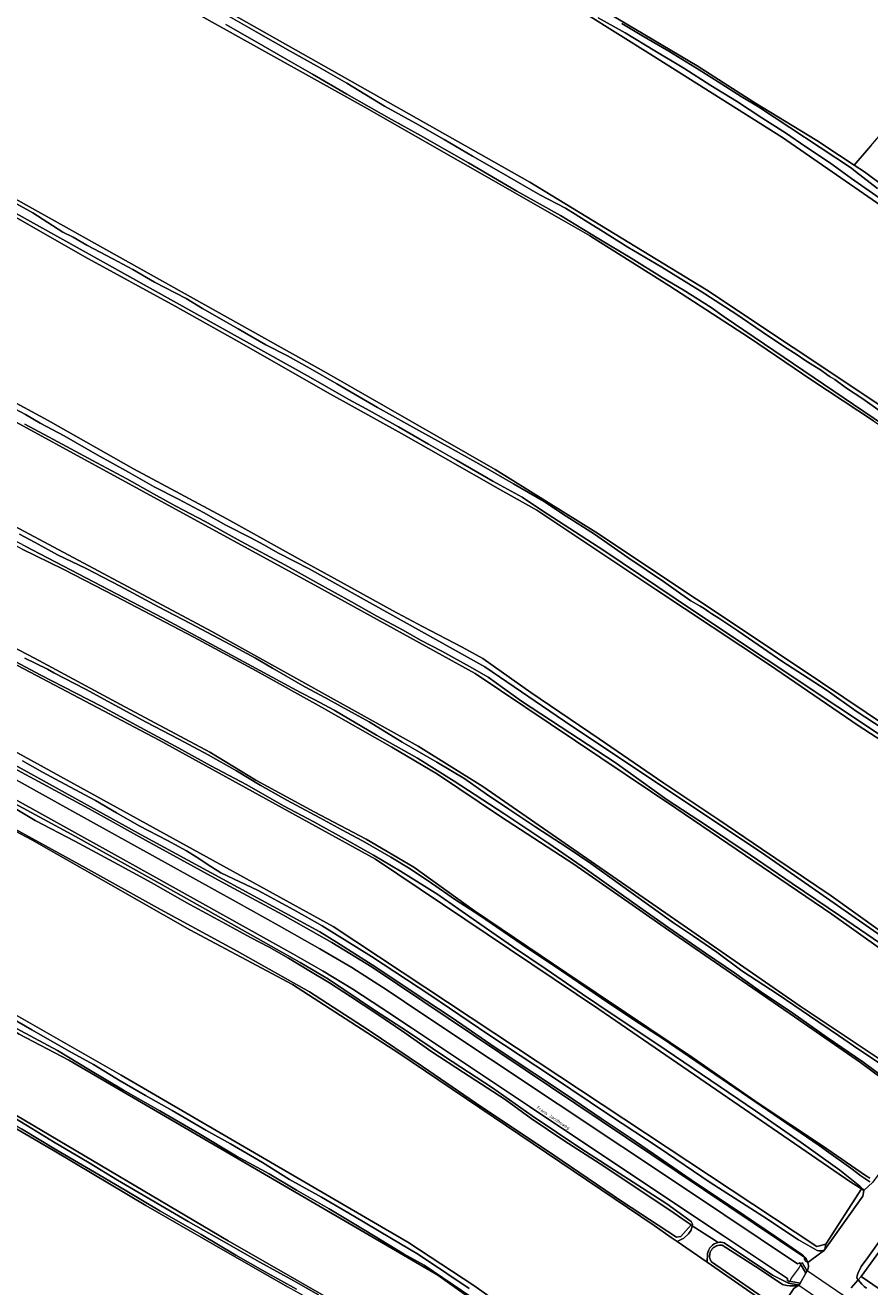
# Model space of a CAD drawing. Header units: metres. Extents: x 149984 to 156489, y 469398 to 478068.
# Tile 394 of 656: x 152073 to 152300, y 474598 to 474937. Entities that reach past the tile are written whole.
import ezdxf
from ezdxf.enums import TextEntityAlignment as Align

# ---------------------------------------------------------------- set-up
doc = ezdxf.new("R2010")
doc.units = ezdxf.units.M
doc.header["$LTSCALE"] = 0.75
for name, color, linetype, lineweight in [('B-WE-GR-GRAS-GV', 252, 'Continuous', 13), ('B-WE-KW-KUNSTWERK_DEK-GV', 6, 'Continuous', 18), ('B-WE-OG-TERREIN_ERF-GV', 252, 'Continuous', 18), ('B-WE-OG-TERREIN_OEVER-GV', 252, 'Continuous', 18), ('B-WE-OG-TOPOGRAFIE-T18', 7, 'Continuous', 18), ('B-WE-OG-WATER_KANAAL-GV', 252, 'Continuous', 18), ('B-WE-OG-WATER_SLOOT-GV', 252, 'Continuous', 18), ('B-WE-OG-WEG-GV', 252, 'Continuous', 18), ('B-WE-VH-GESLOTENVERHARDING_ASFALT-GV', 252, 'Continuous', 18), ('B-WE-VH-GESLOTENVERHARDING_BETON-GV', 252, 'Continuous', 18)]:
    doc.layers.add(name, color=color, linetype=linetype, lineweight=lineweight)
doc.styles.add('NLCS-ISO-M500-T18', font='NLCS-ISO.ttf', dxfattribs={"height": 0.9})

msp = doc.modelspace()

# ---------------------------------------------------------------- linework, layer by layer
at = {"layer": 'B-WE-GR-GRAS-GV', "flags": 128}
for points in [[(151989.055, 475076.014), (152005.436, 475066.204), (152035.794, 475048.939), (152073.069, 475026.64), (152082.51, 475022.07), (152100.244, 475014.501), (152107.281, 475011.149), (152131.793, 474996.849), (152153.46, 474984.634), (152177.597, 474970.441), (152204.589, 474955.294), (152220.924, 474946.184), (152253.935, 474926.524), (152269.172, 474916.777), (152286.129, 474906.441), (152292.181, 474902.402), (152296.149, 474899.825), (152300.004, 474904.296)], [(152440.304, 474799.214), (152432.174, 474804.968), (152414.517, 474817.647), (152413.278, 474818.475), (152405.986, 474822.997), (152381.728, 474838.038), (152356.525, 474853.665), (152322.642, 474875.612), (152321.6, 474876.287), (152276.885, 474907.243), (152241.429, 474929.558), (152223.704, 474940.713), (152215.936, 474944.939), (152181.635, 474963.599), (152103.054, 475008.181), (152088.105, 475015.325)], [(152055.386, 474982.918), (152056.167, 474981.803), (152056.223, 474981.723), (152060.334, 474979.376), (152100.011, 474956.72), (152208.887, 474895.204), (152256.38, 474866.233), (152326.362, 474819.666), (152386.291, 474778.788), (152396.345, 474773.364), (152397.619, 474773.081)], [(152301.318, 474831.014), (152284.757, 474841.946), (152267.999, 474853.362), (152246.26, 474867.405), (152225.47, 474880.479), (152224.894, 474880.826), (152217.359, 474885.136), (152164.304, 474915.486), (152055.825, 474975.944)], [(151939.934, 474963.906), (151987.827, 474936.256), (152044.448, 474905.168), (152154.118, 474843.917), (152199.494, 474817.855), (152226.577, 474800.992), (152280.853, 474764.938), (152336.792, 474727.321)], [(152313.243, 474738.573), (152297.252, 474748.984), (152273.337, 474765.345), (152242.802, 474785.623), (152230.123, 474793.998), (152210.733, 474806.933), (152201.589, 474812.088), (152185.512, 474821.23), (152174.295, 474827.608), (152154.361, 474838.571), (152132.009, 474851.425), (152113.368, 474861.845), (152089.085, 474875.145), (152074.24, 474883.688), (152053.566, 474895.388), (152034.668, 474905.688), (152025.027, 474911.11), (152004.137, 474922.635), (151979.073, 474936.675), (151957.756, 474948.473)], [(152300.004, 474904.296), (152300.634, 474905.027), (152325.036, 474933.327), (152327.506, 474936.983)], [(152330.68, 474669.282), (152290.095, 474698.182), (152248.158, 474726.757), (152194.183, 474763.005), (152152.776, 474785.759), (152056.732, 474838.147), (151964.213, 474888.657), (151953.343, 474894.325), (151934.456, 474904.802), (151917.607, 474914.254), (151910.371, 474918.827)], [(152300.634, 474905.027), (152300.004, 474904.296), (152296.149, 474899.825), (152298.931, 474898.019), (152333.817, 474872.021), (152335.628, 474870.671), (152371.374, 474848.437), (152387.424, 474838.739), (152407.998, 474825.907), (152422.332, 474816.664), (152432.952, 474809.258), (152443.401, 474802.541)], [(151639.14, 474902.356), (151651.832, 474895.89), (151677.293, 474881.942), (151699.337, 474870.656), (151704.243, 474867.07), (151711.241, 474863.441), (151925.991, 474752.061), (152039.736, 474688.64), (152098.87, 474654.827), (152176.017, 474609.898), (152193.803, 474598.232), (152252.143, 474556.799)], [(151893.394, 474894.779), (151893.682, 474895.137), (151894.048, 474895.415), (151894.458, 474895.592), (151894.873, 474895.665), (151895.263, 474895.65), (151895.969, 474895.398), (151896.658, 474895.104), (151928.145, 474878.76), (152035.433, 474821.081), (152123.275, 474774.25), (152178.837, 474743.426), (152196.168, 474732.578), (152281.628, 474673.444), (152316.065, 474650.486)], [(152313.813, 474646.697), (152311.632, 474648.149), (152307.411, 474650.938), (152303.376, 474654.183), (152297.866, 474658.272), (152280.106, 474670.598), (152246.138, 474693.904), (152220.674, 474711.66), (152200.977, 474724.52), (152183.986, 474735.835), (152171.758, 474743.164), (152152.815, 474753.945), (152135.185, 474763.677), (152118.446, 474772.729), (152097.312, 474783.798), (152083.287, 474791.068), (152072.182, 474796.47), (152047.659, 474809.551), (152018.014, 474825.73), (151988.751, 474841.183), (151961.132, 474856.437), (151935.591, 474870.207), (151922.295, 474877.193)], [(151869.529, 474851.77), (151924.044, 474822.14), (152051.308, 474752.422), (152109.252, 474720.54), (152155.951, 474694.875), (152205.296, 474662.199), (152286.126, 474608.753), (152288.507, 474609.415), (152298.165, 474624.231), (152295.254, 474626.083), (152227.389, 474672.65), (152167.328, 474712.999), (152109.12, 474745.014), (152012.812, 474795.681), (151972.681, 474817.445), (151958.685, 474825.036), (151935.863, 474836.936), (151902.832, 474854.563), (151893.256, 474859.502), (151877.909, 474867.418)], [(152063.031, 474839.764), (152079.22, 474831.028), (152102.162, 474818.042), (152127.28, 474804.57), (152148.917, 474792.576), (152158.057, 474787.574), (152171.865, 474779.956), (152180.013, 474775.599), (152190.646, 474770.095), (152196.166, 474766.978), (152201.169, 474763.49), (152209.11, 474757.855), (152227.511, 474745.359), (152244.923, 474733.481), (152259.77, 474723.572), (152271.188, 474715.751), (152289.994, 474703.163), (152303.248, 474693.624)], [(152274.527, 474592.041), (152256.59, 474604.5), (152248.523, 474610.104), (152246.926, 474611.213), (152242.301, 474614.425), (152173.641, 474660.78), (152144.987, 474679.274), (152117.365, 474693.959), (152074.83, 474718.193), (152062.857, 474724.483), (152047.834, 474732.498), (152030.139, 474742.248), (152014.776, 474750.678), (151997.621, 474759.961), (151981.964, 474768.573), (151963.964, 474778.46), (151951.731, 474785.019), (151938.568, 474792.472), (151925.17, 474799.21), (151915.212, 474804.85), (151904.549, 474810.793), (151897.88, 474814.319), (151884.508, 474821.847), (151869.587, 474829.749)], [(151831.372, 474777.801), (151910.066, 474735.24), (151966.502, 474704.76), (152070.721, 474644.038), (152127.633, 474610.304), (152166.527, 474588)], [(152230.265, 474568.077), (152184.065, 474601.069), (152084.77, 474658.884), (152071.421, 474665.916), (152055.334, 474675.615), (152035.455, 474686.728), (152023.213, 474693.845), (152003.37, 474704.84), (151984.98, 474715.367), (151877.738, 474772.996), (151867.981, 474777.994)], [(152055.686, 474777.45), (152075.565, 474767.093), (152098.674, 474754.66), (152122.697, 474741.76), (152135.113, 474734.237), (152150.827, 474725.729), (152164.79, 474718.415), (152177.6, 474710.818), (152193.99, 474699.1), (152218.806, 474682.295), (152218.829, 474682.279), (152234.9, 474671.581), (152252.664, 474659.63), (152270.607, 474647.187), (152287.67, 474635.817), (152299.233, 474627.814), (152300.377, 474627.165)], [(152239.133, 474531.76), (152195.376, 474564.86), (152176.268, 474578.115), (152156.633, 474590.693), (152143.648, 474597.895), (152123.924, 474609.196), (152105.502, 474619.771), (152081.263, 474634.246), (152052.979, 474650.734), (152030.329, 474663.94), (152016.085, 474672.299), (151999.262, 474682.652), (151953.662, 474708.398), (151937.473, 474717.41), (151923.907, 474724.446), (151912.688, 474730.334)], [(152568.593, 474467.911), (152473.149, 474537.817), (152369.168, 474610.313), (152325.776, 474638.887), (152297.995, 474600.655), (152379.751, 474544.696), (152465.741, 474485.429), (152530.696, 474440.053), (152543.696, 474430.585), (152550.125, 474425.902), (152553.582, 474423.384), (152574.69, 474409.075), (152575.913, 474409.34), (152587.82, 474426.967), (152599.488, 474443.096), (152599.277, 474444.99), (152599.223, 474445.477), (152594.77, 474448.738), (152586.833, 474454.214), (152573.442, 474463.952)]]:
    msp.add_lwpolyline(points, dxfattribs=at)
at = {"layer": 'B-WE-KW-KUNSTWERK_DEK-GV', "flags": 128}
msp.add_lwpolyline([(152293.1, 474590.64), (152295.12, 474593.62), (152295.408, 474594.027), (152295.82, 474594.61), (152295.91, 474595), (152293.43, 474595.44), (152293.36, 474595.487), (152283.49, 474602.18), (152282.21, 474604.36), (152281.87, 474604.14), (152281.522, 474603.477), (152281.33, 474603.11), (152279.17, 474600.19), (152278.985, 474599.769), (152278.761, 474599.26), (152278.53, 474599.3), (152278.46, 474598.91), (152281.02, 474598.45), (152281.243, 474598.297), (152290.633, 474591.847), (152290.92, 474591.65), (152292.18, 474589.56), (152292.51, 474589.74), (152292.83, 474590.228)], close=True, dxfattribs=at)
at = {"layer": 'B-WE-OG-TERREIN_ERF-GV', "flags": 128}
for points in [[(152258.695, 474610.339), (152252.522, 474614.27), (152252.434, 474613.917), (152252.259, 474613.105), (152251.58, 474612.149), (152250.341, 474610.972), (152248.523, 474610.104), (152256.59, 474604.5), (152256.718, 474606.85)], [(152259.524, 474609.808), (152258.695, 474610.339)]]:
    msp.add_lwpolyline(points, dxfattribs=at)
at = {"layer": 'B-WE-OG-TERREIN_ERF-GV'}
msp.add_lwpolyline([(152256.718, 474606.85, -0.3119855), (152259.524, 474609.808)], format="xyb", dxfattribs=at)
at = {"layer": 'B-WE-OG-TERREIN_OEVER-GV', "flags": 128}
for points in [[(152333.817, 474872.021), (152298.931, 474898.019), (152296.149, 474899.825), (152292.181, 474902.402), (152286.129, 474906.441), (152269.172, 474916.777), (152253.935, 474926.524), (152220.924, 474946.184), (152204.589, 474955.294), (152177.597, 474970.441), (152153.46, 474984.634), (152131.793, 474996.849), (152107.281, 475011.149), (152100.244, 475014.501), (152082.51, 475022.07), (152073.069, 475026.64), (152035.794, 475048.939), (152005.436, 475066.204), (151989.055, 475076.014)], [(152077.305, 475019.817), (152078.712, 475019.162), (152088.105, 475015.325), (152103.054, 475008.181), (152181.635, 474963.599), (152215.936, 474944.939), (152223.704, 474940.713), (152241.429, 474929.558), (152276.885, 474907.243), (152321.6, 474876.287), (152322.642, 474875.612), (152356.525, 474853.665), (152381.728, 474838.038), (152405.986, 474822.997), (152413.278, 474818.475), (152414.517, 474817.647), (152432.174, 474804.968), (152440.304, 474799.214)], [(152397.619, 474773.081), (152396.345, 474773.364), (152386.291, 474778.788), (152326.362, 474819.666), (152256.38, 474866.233), (152208.887, 474895.204), (152100.011, 474956.72), (152060.334, 474979.376), (152056.223, 474981.723), (152056.167, 474981.803), (152055.386, 474982.918)], [(152055.825, 474975.944), (152164.304, 474915.486), (152217.359, 474885.136), (152224.894, 474880.826), (152225.47, 474880.479)], [(152336.792, 474727.321), (152280.853, 474764.938), (152226.577, 474800.992), (152199.494, 474817.855), (152154.118, 474843.917), (152044.448, 474905.168), (151987.827, 474936.256), (151939.934, 474963.906)], [(151957.756, 474948.473), (151979.073, 474936.675), (152004.137, 474922.635), (152025.027, 474911.11), (152034.668, 474905.688), (152053.566, 474895.388), (152074.24, 474883.688), (152089.085, 474875.145), (152113.368, 474861.845), (152132.009, 474851.425), (152154.361, 474838.571), (152174.295, 474827.608), (152185.512, 474821.23), (152201.589, 474812.088), (152210.733, 474806.933), (152230.123, 474793.998), (152242.802, 474785.623), (152273.337, 474765.345), (152297.252, 474748.984), (152313.243, 474738.573)], [(152330.317, 474728.301), (152253.212, 474779.654), (152228.808, 474796.123), (152212.039, 474806.903), (152206.756, 474810.411), (152198.924, 474814.763), (152189.089, 474820.36), (152181.578, 474824.663), (152173.486, 474829.385), (152164.824, 474834.245), (152160.127, 474836.763), (152149.831, 474842.685), (152032.876, 474907.734), (151979.555, 474937.251), (151967.247, 474944.683)], [(152127.67, 474939.969), (152135.175, 474935.708), (152144.315, 474930.462), (152151.406, 474926.55), (152159.603, 474921.833), (152169.726, 474915.674), (152178.079, 474911.128), (152185.821, 474906.685), (152193.413, 474902.244), (152200.543, 474898.162), (152211.571, 474891.819), (152218.498, 474888.185), (152221.067, 474886.567), (152223.793, 474884.938), (152228.006, 474882.323), (152235.245, 474877.702), (152244.357, 474872.298), (152254.72, 474865.926), (152264.31, 474859.755), (152271.427, 474854.902), (152277.159, 474851.083), (152280.801, 474848.723), (152282.838, 474847.349), (152284.992, 474845.968), (152287.088, 474844.698), (152288.798, 474843.459), (152289.647, 474842.798), (152290.926, 474842.118), (152294.118, 474839.749), (152298.468, 474836.896), (152303.161, 474833.556)], [(152303.802, 474890.354), (152295.409, 474896.187), (152289.537, 474900.539), (152282.829, 474904.904), (152277.909, 474908.273), (152271.343, 474912.49), (152264.513, 474916.987), (152257.597, 474921.229), (152250.318, 474925.859), (152242.505, 474930.556), (152234.479, 474935.391), (152227.276, 474939.44)], [(152349.713, 474798.92), (152261.148, 474858.999), (152257.641, 474861.442), (152250.102, 474866.212), (152244.437, 474869.542), (152236.128, 474874.806), (152227.441, 474879.957), (152217.089, 474886.22), (152205.392, 474892.824), (152192.325, 474900.382), (152179.388, 474907.754), (152171.599, 474912.101), (152159.618, 474918.862), (152150.388, 474924.322), (152143.412, 474928.232), (152134.795, 474933.27), (152127.052, 474937.667)], [(152233.618, 474937.933), (152238.996, 474934.672), (152246.247, 474930.437), (152254.418, 474925.426), (152259.535, 474922.196), (152265.772, 474918.267), (152270.445, 474915.52), (152295.443, 474899.007), (152296.515, 474898.077), (152302.462, 474893.475)], [(151911.566, 474921.482), (151915.399, 474919.315), (151920.672, 474916.299), (151922.768, 474915.153), (151936.931, 474906.615), (152036.719, 474852.043), (152073.081, 474832.719), (152077.082, 474830.372), (152083.496, 474826.943), (152092.412, 474821.837), (152100.805, 474817.147), (152107.759, 474813.208), (152114.274, 474809.854), (152120.998, 474806.328), (152127.07, 474802.939), (152133.811, 474799.496), (152137.31, 474797.587), (152141.189, 474795.363), (152149.508, 474791.148), (152196.768, 474764.757), (152220.199, 474748.812), (152271.178, 474714.751), (152316.019, 474683.535)], [(151910.371, 474918.827), (151917.607, 474914.254), (151934.456, 474904.802), (151953.343, 474894.325), (151964.213, 474888.657), (152056.732, 474838.147), (152152.776, 474785.759), (152194.183, 474763.005), (152248.158, 474726.757), (152290.095, 474698.182), (152330.68, 474669.282), (152332.825, 474667.755)], [(152067.511, 474891.143), (152075.105, 474886.952), (152083.179, 474881.774), (152085.966, 474880.449), (152089.664, 474878.216), (152096.604, 474874.619), (152101.965, 474871.754), (152107.824, 474868.268), (152116.349, 474863.895), (152120.724, 474861.253), (152130.321, 474855.772), (152137.833, 474851.41), (152143.646, 474848.431), (152149.766, 474845.108), (152156.904, 474840.908), (152167.826, 474834.542), (152179.749, 474827.95), (152186.812, 474824.052), (152195.738, 474819.083), (152204.469, 474814.03), (152212.497, 474809.388), (152218.631, 474805.329), (152226.238, 474800.433), (152235.24, 474794.213), (152244.82, 474787.74), (152249.5, 474784.389), (152252.149, 474782.512), (152254.677, 474781.123), (152255.789, 474780.457), (152257.055, 474779.568), (152257.864, 474779.047), (152259.703, 474777.902), (152264.85, 474774.433), (152271.722, 474769.669), (152276.66, 474766.253), (152283.726, 474761.722), (152288.895, 474758.387), (152296.691, 474752.853), (152303.936, 474748.097)], [(152225.47, 474880.479), (152246.26, 474867.405), (152267.999, 474853.362), (152284.757, 474841.946), (152301.318, 474831.014), (152324.067, 474815.548), (152339.382, 474804.785), (152356.428, 474793.513), (152373.203, 474782.315), (152391.29, 474770.396), (152394.384, 474768.582), (152396.857, 474767.669), (152400.798, 474766.821), (152408.25, 474766.129), (152412.616, 474765.468), (152412.484, 474765.093), (152414.285, 474764.862), (152414.562, 474765.423)], [(152252.143, 474556.799), (152193.803, 474598.232), (152176.017, 474609.898), (152098.87, 474654.827), (152039.736, 474688.64), (151925.991, 474752.061), (151711.241, 474863.441)], [(152305.815, 474652.951), (152298.513, 474658.429), (152288.841, 474664.96), (152279.626, 474671.592), (152270.944, 474677.359), (152263.942, 474682.414), (152256.136, 474687.684), (152246.261, 474694.477), (152236.875, 474701.126), (152224.08, 474710.201), (152213.997, 474717.188), (152201.905, 474725.307), (152188.454, 474734.021), (152178.584, 474740.157), (152167.587, 474746.369), (152156.163, 474753.059), (152150.996, 474755.921), (152147.117, 474757.852), (152110.019, 474777.914), (152073.03, 474797.205), (151986.557, 474843.138), (151972.256, 474851.222), (151958.075, 474859.045)], [(152288.188, 474607.893), (152288.283, 474607.945), (152288.507, 474609.415), (152286.126, 474608.753), (152205.296, 474662.199), (152155.951, 474694.875), (152109.252, 474720.54), (152051.308, 474752.422), (151924.044, 474822.14), (151869.529, 474851.77)], [(151867.472, 474848.521), (151886.048, 474838.401), (151909.64, 474825.859), (151924.146, 474817.815), (151939.134, 474809.403), (151966.619, 474794.426), (151983.271, 474785.454), (152003.547, 474773.984), (152023.866, 474762.992), (152045.652, 474751.095), (152068.653, 474738.255), (152090.277, 474726.519), (152105.439, 474718.108), (152126.837, 474706.405), (152142.389, 474698.051), (152155.611, 474690.605), (152166.437, 474683.974)], [(152166.527, 474588), (152127.633, 474610.304), (152070.721, 474644.038), (151966.502, 474704.76), (151910.066, 474735.24), (151831.372, 474777.801), (151706.231, 474842.793), (151703.757, 474844.077), (151701.641, 474844.662), (151700.157, 474845.146)], [(152303.248, 474693.624), (152289.994, 474703.163), (152271.188, 474715.751), (152259.77, 474723.572), (152244.923, 474733.481), (152227.511, 474745.359), (152209.11, 474757.855), (152201.169, 474763.49), (152196.166, 474766.978), (152190.646, 474770.095), (152180.013, 474775.599), (152171.865, 474779.956), (152158.057, 474787.574), (152148.917, 474792.576), (152127.28, 474804.57), (152102.162, 474818.042), (152079.22, 474831.028), (152063.031, 474839.764)], [(152302.928, 474690.441), (152292.479, 474697.677), (152279.503, 474706.413), (152268.143, 474714.14), (152256.414, 474722.082), (152245.823, 474728.994), (152231.843, 474739.05), (152219.6, 474746.996), (152206.622, 474755.537), (152197.641, 474762.027), (152193.388, 474764.397), (152185.134, 474769.007), (152179.446, 474771.977), (152174.777, 474774.63), (152167.701, 474778.386), (152160.834, 474782.26), (152151.222, 474787.58), (152142.902, 474792.263), (152131.183, 474798.539), (152121.469, 474803.872), (152113.603, 474808.033), (152107.573, 474811.347), (152100.38, 474815.342), (152092.278, 474819.65), (152081.845, 474825.311), (152072.906, 474830.091)], [(152316.065, 474650.486), (152281.628, 474673.444), (152196.168, 474732.578), (152178.837, 474743.426), (152123.275, 474774.25), (152035.433, 474821.081)], [(152071.467, 474800.445), (152075.764, 474798.225), (152081.748, 474794.935), (152089.417, 474791.199), (152098.561, 474786.5), (152108.937, 474780.888), (152117.539, 474776.431), (152128.218, 474770.754), (152135.015, 474767.123), (152139.586, 474764.381), (152148.267, 474759.384), (152153.853, 474756.386), (152158.082, 474754.111), (152165.582, 474749.929), (152174.511, 474744.52), (152183.803, 474739.113), (152191.332, 474734.65), (152197.221, 474730.505), (152203.219, 474726.438), (152210.513, 474721.578), (152218.947, 474716.117), (152225.242, 474711.803), (152236.112, 474704.066), (152247.549, 474695.908), (152252.866, 474692.277), (152259.173, 474688.008), (152265.956, 474682.978), (152275.717, 474676.594), (152284.136, 474670.818), (152291.892, 474665.538), (152297.42, 474661.785), (152304.334, 474657.159)], [(152012.812, 474795.681), (152109.12, 474745.014), (152167.328, 474712.999), (152227.389, 474672.65), (152295.254, 474626.083), (152298.165, 474624.231), (152298.761, 474623.862), (152298.392, 474624.294), (152297.658, 474625.019), (152292.328, 474629.267), (152281.902, 474636.702), (152269.605, 474645.224), (152257.534, 474653.471), (152243.016, 474663.331), (152231.579, 474670.963), (152223.047, 474676.65), (152213.281, 474683.431), (152204.206, 474689.518), (152195.393, 474695.588), (152184.056, 474703.453), (152174.074, 474709.748), (152166.758, 474714.08), (152159.804, 474717.992), (152150.686, 474723.039), (152142.541, 474727.372), (152132.71, 474732.965), (152123.02, 474738.081), (152113.383, 474743.41), (152104.079, 474748.462), (152093.508, 474754.14), (152086.663, 474757.681), (152077.048, 474762.638), (152066.452, 474768.3)], [(152072.182, 474796.47), (152083.287, 474791.068), (152097.312, 474783.798), (152118.446, 474772.729), (152135.185, 474763.677), (152152.815, 474753.945), (152171.758, 474743.164), (152183.986, 474735.835), (152200.977, 474724.52), (152220.674, 474711.66), (152246.138, 474693.904), (152280.106, 474670.598), (152297.866, 474658.272), (152303.376, 474654.183)], [(151867.981, 474777.994), (151877.738, 474772.996), (151984.98, 474715.367), (152003.37, 474704.84), (152023.213, 474693.845), (152035.455, 474686.728), (152055.334, 474675.615), (152071.421, 474665.916), (152084.77, 474658.884), (152184.065, 474601.069), (152230.265, 474568.077)], [(152300.377, 474627.165), (152299.233, 474627.814), (152287.67, 474635.817), (152270.607, 474647.187), (152252.664, 474659.63), (152234.9, 474671.581), (152218.829, 474682.279), (152218.806, 474682.295), (152193.99, 474699.1), (152177.6, 474710.818), (152164.79, 474718.415), (152150.827, 474725.729), (152135.113, 474734.237), (152122.697, 474741.76), (152098.674, 474754.66), (152075.565, 474767.093), (152055.686, 474777.45)], [(152072.966, 474767.071), (152079.006, 474764.129), (152080.774, 474763.156), (152089.28, 474758.721), (152098.367, 474753.83), (152105.638, 474749.918), (152114.428, 474745.321), (152122.286, 474741.104), (152129.922, 474736.772), (152136.309, 474732.911), (152143.424, 474728.852), (152152.335, 474724.136), (152158.245, 474720.885), (152163.82, 474717.915), (152171.456, 474713.564), (152176.69, 474710.375), (152182.379, 474706.553), (152188.857, 474702.08), (152195.151, 474698.041), (152201.697, 474693.497), (152208.211, 474689.048), (152214.615, 474684.817), (152220.154, 474681.038), (152228.11, 474675.592), (152236.875, 474669.79), (152244.731, 474664.598), (152286.717, 474635.938), (152288.722, 474634.505), (152295.249, 474629.864), (152297.929, 474627.769), (152300.349, 474626.118)], [(152283.64, 474604.57), (152283.613, 474604.679), (152283.316, 474605.232), (152282.959, 474605.745), (152282.546, 474606.209), (152282.086, 474606.617), (152277.985, 474609.41), (152263.897, 474618.966), (152253.48, 474625.925), (152243.581, 474632.689), (152235.834, 474638.007), (152228.098, 474643.211), (152219.032, 474649.419), (152210.201, 474655.193), (152199.53, 474662.335), (152187.915, 474670.304), (152177.203, 474677.351), (152167.43, 474683.893), (152156.845, 474690.681), (152152.373, 474693.418), (152104.232, 474719.582), (152049.812, 474749.582)], [(152072.296, 474739.437), (152077.722, 474736.45), (152082.34, 474733.913), (152091.928, 474728.761), (152097.585, 474725.465), (152103.712, 474722.003), (152111.321, 474718.035), (152116.487, 474715.209), (152119.07, 474713.669), (152122.981, 474710.99), (152125.723, 474709.3), (152135.722, 474704.598), (152145.318, 474699.339), (152152.994, 474695.089), (152166.283, 474686.823), (152181.945, 474676.448), (152197.841, 474665.757), (152214.688, 474654.585), (152230.268, 474644.123), (152243.649, 474635.272), (152257.422, 474625.984), (152271.585, 474616.88), (152281.201, 474610.514), (152286.162, 474607.627)], [(152062.857, 474724.483), (152074.83, 474718.193), (152117.365, 474693.959), (152144.987, 474679.274), (152173.641, 474660.78), (152242.301, 474614.425), (152246.926, 474611.213), (152248.523, 474610.104), (152250.341, 474610.972), (152251.58, 474612.149), (152252.259, 474613.105), (152252.434, 474613.917), (152252.522, 474614.27), (152252.635, 474614.725), (152252.271, 474615.445), (152245.753, 474620.267), (152222.597, 474635.092), (152209.442, 474643.934), (152198.838, 474651.444), (152185.854, 474659.902), (152175.95, 474666.658), (152167.093, 474672.392), (152154.65, 474680.718), (152147.014, 474685.147), (152135.712, 474691.581), (152110.667, 474705.661), (152086.581, 474719.061), (152062.649, 474731.993)], [(151912.688, 474730.334), (151923.907, 474724.446), (151937.473, 474717.41), (151953.662, 474708.398), (151999.262, 474682.652), (152016.085, 474672.299), (152030.329, 474663.94), (152052.979, 474650.734), (152081.263, 474634.246), (152105.502, 474619.771), (152123.924, 474609.196), (152143.648, 474597.895)], [(152065.77, 474729.3), (152075.74, 474723.38), (152086.43, 474717.85), (152096.89, 474712.19), (152107.1, 474706.62), (152116.39, 474701.33), (152123.96, 474697.18), (152128.94, 474694.56), (152133.69, 474691.96), (152138.74, 474689.32), (152143.87, 474686.33), (152149.37, 474683.05), (152154.95, 474679.69), (152160.61, 474676.03), (152167.42, 474671.54), (152175.18, 474666.28), (152182.48, 474661.15), (152191.02, 474655.57), (152202.22, 474648.28), (152209.25, 474643.2), (152218.03, 474637.25), (152227.82, 474630.99), (152238.46, 474623.9), (152247.73, 474617.68), (152251.235, 474615.276), (152252.287, 474614.555), (152249.47, 474611.44), (152248.297, 474611.277), (152233.788, 474620.79), (152213.114, 474634.831), (152195.939, 474646.254), (152179.932, 474657.21), (152165.375, 474667.106), (152149.59, 474677.257), (152130.114, 474688.242), (152109.465, 474699.409), (152089.278, 474710.64), (152055.928, 474728.963)], [(152193.009, 474595.207), (152180.387, 474603.695), (152175.079, 474606.651), (152164.747, 474612.939), (152154.821, 474618.847), (152146.064, 474623.95), (152138.719, 474628.284), (152129.92, 474633.069), (152119.8, 474639.164), (152109.287, 474645.269), (152099.508, 474650.863), (152090.14, 474656.423), (152081.691, 474661.47), (152071.869, 474666.752), (152064.416, 474670.81), (152055.357, 474676.095), (152045.937, 474681.621), (152042.253, 474683.64)], [(152166.437, 474683.974), (152282.84, 474605.81)], [(152067.359, 474671.409), (152074.782, 474667.105), (152084.701, 474661.447), (152091.467, 474657.722), (152098.593, 474653.345), (152105.422, 474649.372), (152112.568, 474645.357), (152121.64, 474640.054), (152128.271, 474636.375), (152136.902, 474631.331), (152144.195, 474626.766), (152152.819, 474622.028), (152161.645, 474616.837), (152171.174, 474611.19), (152178.928, 474606.631), (152186.564, 474601.524), (152192.489, 474597.483)], [(152066.2, 474645.753), (152074.86, 474640.467), (152080.649, 474636.963), (152090.216, 474631.31), (152097.903, 474626.616), (152106.976, 474621.311), (152116.94, 474615.47), (152126.585, 474610.005), (152136.145, 474604.567), (152145.32, 474599.484), (152152.022, 474595.725)], [(152146.103, 474597.275), (152137.666, 474601.901), (152129.691, 474606.444), (152120.408, 474611.979), (152109.302, 474618.336), (152099.907, 474623.913), (152090.576, 474629.374), (152081.586, 474634.643), (152072.021, 474640.388)], [(152325.017, 474640.039), (152324.025, 474639.076), (152313.581, 474624.99), (152299.799, 474605.791), (152298.059, 474603.33), (152297.1, 474601.507), (152296.961, 474600.889), (152296.904, 474600.521), (152296.931, 474600.204), (152296.965, 474600.071), (152297.216, 474599.78), (152297.221, 474599.774)], [(152297.221, 474599.774), (152297.995, 474600.655), (152325.776, 474638.887), (152326.397, 474639.753), (152326.05, 474639.997)], [(152259.869, 474609.123), (152260.584, 474609.129), (152270.626, 474602.699), (152276.839, 474598.555), (152278.006, 474598.243)], [(152281.243, 474598.297), (152281.02, 474598.45), (152278.46, 474598.91), (152274.189, 474601.001), (152261.126, 474609.751), (152260.333, 474609.884)], [(152256.718, 474606.85), (152256.59, 474604.5), (152274.527, 474592.041), (152275.003, 474589.977), (152275.911, 474591.357), (152275.437, 474592.38), (152257.713, 474604.578)], [(152297.995, 474600.655), (152297.221, 474599.774), (152297.778, 474599.107), (152298.24, 474598.617), (152298.818, 474598.002), (152299.463, 474597.555)], [(152543.696, 474430.585), (152530.696, 474440.053), (152465.741, 474485.429), (152379.751, 474544.696), (152297.995, 474600.655)]]:
    msp.add_lwpolyline(points, dxfattribs=at)
msp.add_lwpolyline([(152288.507, 474609.415), (152288.283, 474607.945), (152298.51, 474622.29), (152298.761, 474623.862), (152298.165, 474624.231)], close=True, dxfattribs=at)
at = {"layer": 'B-WE-OG-TERREIN_OEVER-GV'}
for points in [[(152259.524, 474609.808, 0.3119855), (152256.718, 474606.85)], [(152257.713, 474604.578, -0.5565395), (152259.869, 474609.123)], [(152260.333, 474609.884, 0.0564789), (152259.524, 474609.808)], [(152282.84, 474605.81, 0.4804556), (152283.64, 474604.57)], [(152286.162, 474607.627, 0.2015373), (152288.188, 474607.893)], [(152278.006, 474598.243, 0.0716464), (152281.243, 474598.297)]]:
    msp.add_lwpolyline(points, format="xyb", dxfattribs=at)
at = {"layer": 'B-WE-OG-WATER_KANAAL-GV', "flags": 128}
for points in [[(152416.287, 474768.912), (152414.562, 474765.423), (152414.285, 474764.862), (152390.57, 474736.36), (152365.884, 474707.297), (152364.866, 474707.943), (152363.095, 474705.609), (152363.405, 474705.394), (152364.453, 474704.121), (152335.857, 474670.883), (152332.825, 474667.755), (152318.802, 474650.16), (152317.386, 474648.298), (152315.196, 474645.417), (152301.177, 474626.067), (152298.761, 474623.862), (152298.51, 474622.29), (152288.283, 474607.945), (152288.227, 474607.866), (152288.08, 474607.66), (152287.2, 474607), (152283.687, 474604.437)], [(152295.364, 474597.659), (152297.221, 474599.774), (152297.216, 474599.78), (152296.965, 474600.071), (152296.931, 474600.204), (152296.904, 474600.521), (152296.961, 474600.889), (152297.1, 474601.507), (152298.059, 474603.33), (152299.799, 474605.791), (152313.581, 474624.99), (152324.025, 474639.076), (152325.017, 474640.039)], [(152283.58, 474602.29), (152283.49, 474602.18), (152283.144, 474601.581), (152281.579, 474598.878), (152281.243, 474598.297), (152279.9, 474597.42), (152275.911, 474591.357), (152276.378, 474590.349), (152262.206, 474568), (152254.255, 474555.436), (152252.967, 474555.69), (152250.948, 474552.73), (152251.289, 474552.258), (152251.535, 474551.73), (152242.197, 474534.759), (152240.946, 474534.987), (152239.58, 474532.556), (152240.407, 474531.397), (152219.05, 474493.785)]]:
    msp.add_lwpolyline(points, dxfattribs=at)
at = {"layer": 'B-WE-OG-WATER_KANAAL-GV'}
for points in [[(152283.832, 474603.601, -0.111215), (152283.58, 474602.29)], [(152283.687, 474604.437, -0.0705272), (152283.832, 474603.601)]]:
    msp.add_lwpolyline(points, format="xyb", dxfattribs=at)
at = {"layer": 'B-WE-OG-WATER_SLOOT-GV', "flags": 128}
for points in [[(151967.247, 474944.683), (151979.555, 474937.251), (152032.876, 474907.734), (152149.831, 474842.685), (152160.127, 474836.763), (152164.824, 474834.245), (152173.486, 474829.385), (152181.578, 474824.663), (152189.089, 474820.36), (152198.924, 474814.763), (152206.756, 474810.411), (152212.039, 474806.903), (152228.808, 474796.123), (152253.212, 474779.654), (152330.317, 474728.301)], [(152303.161, 474833.556), (152298.468, 474836.896), (152294.118, 474839.749), (152290.926, 474842.118), (152289.647, 474842.798), (152288.798, 474843.459), (152287.088, 474844.698), (152284.992, 474845.968), (152282.838, 474847.349), (152280.801, 474848.723), (152277.159, 474851.083), (152271.427, 474854.902), (152264.31, 474859.755), (152254.72, 474865.926), (152244.357, 474872.298), (152235.245, 474877.702), (152228.006, 474882.323), (152223.793, 474884.938), (152221.067, 474886.567), (152218.498, 474888.185), (152211.571, 474891.819), (152200.543, 474898.162), (152193.413, 474902.244), (152185.821, 474906.685), (152178.079, 474911.128), (152169.726, 474915.674), (152159.603, 474921.833), (152151.406, 474926.55), (152144.315, 474930.462), (152135.175, 474935.708), (152127.67, 474939.969)], [(152227.276, 474939.44), (152234.479, 474935.391), (152242.505, 474930.556), (152250.318, 474925.859), (152257.597, 474921.229), (152264.513, 474916.987), (152271.343, 474912.49), (152277.909, 474908.273), (152282.829, 474904.904), (152289.537, 474900.539), (152295.409, 474896.187), (152303.802, 474890.354)], [(152127.052, 474937.667), (152134.795, 474933.27), (152143.412, 474928.232), (152150.388, 474924.322), (152159.618, 474918.862), (152171.599, 474912.101), (152179.388, 474907.754), (152192.325, 474900.382), (152205.392, 474892.824), (152217.089, 474886.22), (152227.441, 474879.957), (152236.128, 474874.806), (152244.437, 474869.542), (152250.102, 474866.212), (152257.641, 474861.442), (152261.148, 474858.999), (152349.713, 474798.92)], [(152302.462, 474893.475), (152296.515, 474898.077), (152295.443, 474899.007), (152270.445, 474915.52), (152265.772, 474918.267), (152259.535, 474922.196), (152254.418, 474925.426), (152246.247, 474930.437), (152238.996, 474934.672), (152233.618, 474937.933)], [(152316.019, 474683.535), (152271.178, 474714.751), (152220.199, 474748.812), (152196.768, 474764.757), (152149.508, 474791.148), (152141.189, 474795.363), (152137.31, 474797.587), (152133.811, 474799.496), (152127.07, 474802.939), (152120.998, 474806.328), (152114.274, 474809.854), (152107.759, 474813.208), (152100.805, 474817.147), (152092.412, 474821.837), (152083.496, 474826.943), (152077.082, 474830.372), (152073.081, 474832.719), (152036.719, 474852.043), (151936.931, 474906.615), (151922.768, 474915.153), (151920.672, 474916.299), (151915.399, 474919.315), (151911.566, 474921.482)], [(152303.936, 474748.097), (152296.691, 474752.853), (152288.895, 474758.387), (152283.726, 474761.722), (152276.66, 474766.253), (152271.722, 474769.669), (152264.85, 474774.433), (152259.703, 474777.902), (152257.864, 474779.047), (152257.055, 474779.568), (152255.789, 474780.457), (152254.677, 474781.123), (152252.149, 474782.512), (152249.5, 474784.389), (152244.82, 474787.74), (152235.24, 474794.213), (152226.238, 474800.433), (152218.631, 474805.329), (152212.497, 474809.388), (152204.469, 474814.03), (152195.738, 474819.083), (152186.812, 474824.052), (152179.749, 474827.95), (152167.826, 474834.542), (152156.904, 474840.908), (152149.766, 474845.108), (152143.646, 474848.431), (152137.833, 474851.41), (152130.321, 474855.772), (152120.724, 474861.253), (152116.349, 474863.895), (152107.824, 474868.268), (152101.965, 474871.754), (152096.604, 474874.619), (152089.664, 474878.216), (152085.966, 474880.449), (152083.179, 474881.774), (152075.105, 474886.952), (152067.511, 474891.143)], [(152072.906, 474830.091), (152081.845, 474825.311), (152092.278, 474819.65), (152100.38, 474815.342), (152107.573, 474811.347), (152113.603, 474808.033), (152121.469, 474803.872), (152131.183, 474798.539), (152142.902, 474792.263), (152151.222, 474787.58), (152160.834, 474782.26), (152167.701, 474778.386), (152174.777, 474774.63), (152179.446, 474771.977), (152185.134, 474769.007), (152193.388, 474764.397), (152197.641, 474762.027), (152206.622, 474755.537), (152219.6, 474746.996), (152231.843, 474739.05), (152245.823, 474728.994), (152256.414, 474722.082), (152268.143, 474714.14), (152279.503, 474706.413), (152292.479, 474697.677), (152302.928, 474690.441)], [(152304.334, 474657.159), (152297.42, 474661.785), (152291.892, 474665.538), (152284.136, 474670.818), (152275.717, 474676.594), (152265.956, 474682.978), (152259.173, 474688.008), (152252.866, 474692.277), (152247.549, 474695.908), (152236.112, 474704.066), (152225.242, 474711.803), (152218.947, 474716.117), (152210.513, 474721.578), (152203.219, 474726.438), (152197.221, 474730.505), (152191.332, 474734.65), (152183.803, 474739.113), (152174.511, 474744.52), (152165.582, 474749.929), (152158.082, 474754.111), (152153.853, 474756.386), (152148.267, 474759.384), (152139.586, 474764.381), (152135.015, 474767.123), (152128.218, 474770.754), (152117.539, 474776.431), (152108.937, 474780.888), (152098.561, 474786.5), (152089.417, 474791.199), (152081.748, 474794.935), (152075.764, 474798.225), (152071.467, 474800.445)], [(152073.03, 474797.205), (152110.019, 474777.914), (152147.117, 474757.852), (152150.996, 474755.921), (152156.163, 474753.059), (152167.587, 474746.369), (152178.584, 474740.157), (152188.454, 474734.021), (152201.905, 474725.307), (152213.997, 474717.188), (152224.08, 474710.201), (152236.875, 474701.126), (152246.261, 474694.477), (152256.136, 474687.684), (152263.942, 474682.414), (152270.944, 474677.359), (152279.626, 474671.592), (152288.841, 474664.96), (152298.513, 474658.429), (152305.815, 474652.951)], [(152066.452, 474768.3), (152077.048, 474762.638), (152086.663, 474757.681), (152093.508, 474754.14), (152104.079, 474748.462), (152113.383, 474743.41), (152123.02, 474738.081), (152132.71, 474732.965), (152142.541, 474727.372), (152150.686, 474723.039), (152159.804, 474717.992), (152166.758, 474714.08), (152174.074, 474709.748), (152184.056, 474703.453), (152195.393, 474695.588), (152204.206, 474689.518), (152213.281, 474683.431), (152223.047, 474676.65), (152231.579, 474670.963), (152243.016, 474663.331), (152257.534, 474653.471), (152269.605, 474645.224), (152281.902, 474636.702), (152292.328, 474629.267), (152297.658, 474625.019), (152298.392, 474624.294), (152298.761, 474623.862), (152301.177, 474626.067)], [(152300.349, 474626.118), (152297.929, 474627.769), (152295.249, 474629.864), (152288.722, 474634.505), (152286.717, 474635.938), (152244.731, 474664.598), (152236.875, 474669.79), (152228.11, 474675.592), (152220.154, 474681.038), (152214.615, 474684.817), (152208.211, 474689.048), (152201.697, 474693.497), (152195.151, 474698.041), (152188.857, 474702.08), (152182.379, 474706.553), (152176.69, 474710.375), (152171.456, 474713.564), (152163.82, 474717.915), (152158.245, 474720.885), (152152.335, 474724.136), (152143.424, 474728.852), (152136.309, 474732.911), (152129.922, 474736.772), (152122.286, 474741.104), (152114.428, 474745.321), (152105.638, 474749.918), (152098.367, 474753.83), (152089.28, 474758.721), (152080.774, 474763.156), (152079.006, 474764.129), (152072.966, 474767.071)], [(152049.812, 474749.582), (152104.232, 474719.582), (152152.373, 474693.418), (152156.845, 474690.681), (152167.43, 474683.893), (152177.203, 474677.351), (152187.915, 474670.304), (152199.53, 474662.335), (152210.201, 474655.193), (152219.032, 474649.419), (152228.098, 474643.211), (152235.834, 474638.007), (152243.581, 474632.689), (152253.48, 474625.925), (152263.897, 474618.966), (152277.985, 474609.41), (152282.086, 474606.617)], [(152286.162, 474607.627), (152281.201, 474610.514), (152271.585, 474616.88), (152257.422, 474625.984), (152243.649, 474635.272), (152230.268, 474644.123), (152214.688, 474654.585), (152197.841, 474665.757), (152181.945, 474676.448), (152166.283, 474686.823), (152152.994, 474695.089), (152145.318, 474699.339), (152135.722, 474704.598), (152125.723, 474709.3), (152122.981, 474710.99), (152119.07, 474713.669), (152116.487, 474715.209), (152111.321, 474718.035), (152103.712, 474722.003), (152097.585, 474725.465), (152091.928, 474728.761), (152082.34, 474733.913), (152077.722, 474736.45), (152072.296, 474739.437)], [(152055.928, 474728.963), (152089.278, 474710.64), (152109.465, 474699.409), (152130.114, 474688.242), (152149.59, 474677.257), (152165.375, 474667.106), (152179.932, 474657.21), (152195.939, 474646.254), (152213.114, 474634.831), (152233.788, 474620.79), (152248.297, 474611.277), (152249.47, 474611.44), (152252.287, 474614.555), (152251.235, 474615.276), (152247.73, 474617.68), (152238.46, 474623.9), (152227.82, 474630.99), (152218.03, 474637.25), (152209.25, 474643.2), (152202.22, 474648.28), (152191.02, 474655.57), (152182.48, 474661.15), (152175.18, 474666.28), (152167.42, 474671.54), (152160.61, 474676.03), (152154.95, 474679.69), (152149.37, 474683.05), (152143.87, 474686.33), (152138.74, 474689.32), (152133.69, 474691.96), (152128.94, 474694.56), (152123.96, 474697.18), (152116.39, 474701.33), (152107.1, 474706.62), (152096.89, 474712.19), (152086.43, 474717.85), (152075.74, 474723.38), (152065.77, 474729.3)], [(152010.657, 474701.568), (152021.112, 474695.95), (152042.253, 474683.64), (152045.937, 474681.621), (152055.357, 474676.095), (152064.416, 474670.81), (152071.869, 474666.752), (152081.691, 474661.47), (152090.14, 474656.423), (152099.508, 474650.863), (152109.287, 474645.269), (152119.8, 474639.164), (152129.92, 474633.069), (152138.719, 474628.284), (152146.064, 474623.95), (152154.821, 474618.847), (152164.747, 474612.939), (152175.079, 474606.651), (152180.387, 474603.695), (152193.009, 474595.207)], [(151982.421, 474693.208), (151989.796, 474688.874), (151998.672, 474683.623), (152009.081, 474677.505), (152020.067, 474671.03), (152031.709, 474664.264), (152042.145, 474658.083), (152051.6, 474652.445), (152061.814, 474646.399), (152072.021, 474640.388), (152081.586, 474634.643), (152090.576, 474629.374), (152099.907, 474623.913), (152109.302, 474618.336), (152120.408, 474611.979), (152129.691, 474606.444), (152137.666, 474601.901), (152146.103, 474597.275)], [(152192.489, 474597.483), (152186.564, 474601.524), (152178.928, 474606.631), (152171.174, 474611.19), (152161.645, 474616.837), (152152.819, 474622.028), (152144.195, 474626.766), (152136.902, 474631.331), (152128.271, 474636.375), (152121.64, 474640.054), (152112.568, 474645.357), (152105.422, 474649.372), (152098.593, 474653.345), (152091.467, 474657.722), (152084.701, 474661.447), (152074.782, 474667.105), (152067.359, 474671.409)], [(152152.022, 474595.725), (152145.32, 474599.484), (152136.145, 474604.567), (152126.585, 474610.005), (152116.94, 474615.47), (152106.976, 474621.311), (152097.903, 474626.616), (152090.216, 474631.31), (152080.649, 474636.963), (152074.86, 474640.467), (152066.2, 474645.753)], [(152278.006, 474598.243), (152276.839, 474598.555), (152270.626, 474602.699), (152260.584, 474609.129), (152259.869, 474609.123)], [(152282.086, 474606.617), (152282.546, 474606.209), (152282.959, 474605.745), (152283.316, 474605.232), (152283.613, 474604.679), (152283.64, 474604.57)], [(152283.687, 474604.437), (152287.2, 474607), (152288.08, 474607.66), (152288.227, 474607.866), (152288.283, 474607.945), (152288.188, 474607.893)], [(152257.713, 474604.578), (152275.437, 474592.38), (152275.911, 474591.357), (152279.9, 474597.42), (152281.243, 474598.297)], [(152299.463, 474597.555), (152298.818, 474598.002), (152298.24, 474598.617), (152297.778, 474599.107), (152297.221, 474599.774), (152295.364, 474597.659)]]:
    msp.add_lwpolyline(points, dxfattribs=at)
at = {"layer": 'B-WE-OG-WATER_SLOOT-GV'}
for points in [[(152259.869, 474609.123, 0.5565395), (152257.713, 474604.578)], [(152288.188, 474607.893, -0.2015373), (152286.162, 474607.627)], [(152283.64, 474604.57, -0.0090463), (152283.687, 474604.437)], [(152281.243, 474598.297, -0.0716464), (152278.006, 474598.243)]]:
    msp.add_lwpolyline(points, format="xyb", dxfattribs=at)
at = {"layer": 'B-WE-OG-WEG-GV', "flags": 128}
for points in [[(151867.085, 474849.15), (151867.068, 474849.161), (151865.575, 474850.183), (151864.389, 474848.068), (151907.818, 474824.19), (151952.965, 474799.355), (151996.775, 474775.179), (152040.721, 474750.918), (152084.77, 474726.474), (152129.778, 474701.523), (152141.373, 474695.083), (152152.333, 474688.888), (152160.918, 474683.819), (152170.456, 474677.774), (152179.832, 474671.495), (152216.44, 474647.057), (152250.982, 474624.072), (152280.931, 474604.051), (152281.483, 474604.35), (152283.144, 474601.581), (152283.49, 474602.18), (152283.58, 474602.29)], [(152282.84, 474605.81), (152166.437, 474683.974), (152155.611, 474690.605), (152142.389, 474698.051), (152126.837, 474706.405), (152105.439, 474718.108), (152090.277, 474726.519), (152068.653, 474738.255), (152045.652, 474751.095), (152023.866, 474762.992), (152003.547, 474773.984), (151983.271, 474785.454), (151966.619, 474794.426), (151939.134, 474809.403), (151924.146, 474817.815), (151909.64, 474825.859), (151886.048, 474838.401), (151867.472, 474848.521)], [(152260.333, 474609.884), (152261.126, 474609.751), (152274.189, 474601.001), (152278.46, 474598.91), (152281.02, 474598.45), (152281.243, 474598.297), (152281.579, 474598.878), (152278.192, 474599.53), (152278.252, 474600.1), (152260.96, 474611.63), (152251.696, 474617.817), (152208.771, 474646.408), (152177.009, 474667.613), (152169.054, 474672.91), (152161.186, 474678.014), (152153.2, 474682.857), (152145.096, 474687.486), (152100.269, 474712.44), (152047.993, 474741.432), (152002.664, 474766.489), (151956.147, 474792.103), (151913.437, 474815.586), (151867.726, 474840.695)], [(152062.649, 474731.993), (152086.581, 474719.061), (152110.667, 474705.661), (152135.712, 474691.581), (152147.014, 474685.147), (152154.65, 474680.718), (152167.093, 474672.392), (152175.95, 474666.658), (152185.854, 474659.902), (152198.838, 474651.444), (152209.442, 474643.934), (152222.597, 474635.092), (152245.753, 474620.267), (152252.271, 474615.445), (152252.635, 474614.725), (152252.522, 474614.27), (152258.695, 474610.339), (152259.524, 474609.808)]]:
    msp.add_lwpolyline(points, dxfattribs=at)
at = {"layer": 'B-WE-OG-WEG-GV'}
for points in [[(152259.524, 474609.808, -0.0564789), (152260.333, 474609.884)], [(152283.64, 474604.57, -0.4804556), (152282.84, 474605.81)], [(152283.58, 474602.29, 0.111215), (152283.832, 474603.601)], [(152283.687, 474604.437, 0.0090463), (152283.64, 474604.57)], [(152283.832, 474603.601, 0.0705272), (152283.687, 474604.437)]]:
    msp.add_lwpolyline(points, format="xyb", dxfattribs=at)
at = {"layer": 'B-WE-VH-GESLOTENVERHARDING_ASFALT-GV', "flags": 128}
msp.add_lwpolyline([(152281.243, 474598.297), (152290.633, 474591.847), (152290.92, 474591.65), (152292.18, 474589.56), (152292.51, 474589.74), (152292.83, 474590.228), (152293.1, 474590.64), (152295.12, 474593.62), (152295.408, 474594.027), (152295.82, 474594.61), (152295.91, 474595), (152293.43, 474595.44), (152293.36, 474595.487), (152283.49, 474602.18), (152282.21, 474604.36), (152281.87, 474604.14), (152281.522, 474603.477), (152281.33, 474603.11), (152279.17, 474600.19), (152278.985, 474599.769), (152278.761, 474599.26), (152278.53, 474599.3), (152278.46, 474598.91), (152281.02, 474598.45)], close=True, dxfattribs=at)
at = {"layer": 'B-WE-VH-GESLOTENVERHARDING_BETON-GV', "flags": 128}
msp.add_lwpolyline([(152047.993, 474741.432), (152100.269, 474712.44), (152145.096, 474687.486), (152153.2, 474682.857), (152161.186, 474678.014), (152169.054, 474672.91), (152177.009, 474667.613), (152208.771, 474646.408), (152251.696, 474617.817), (152260.96, 474611.63), (152278.252, 474600.1), (152278.192, 474599.53), (152281.579, 474598.878), (152283.144, 474601.581), (152281.483, 474604.35), (152280.931, 474604.051), (152250.982, 474624.072), (152216.44, 474647.057), (152179.832, 474671.495), (152170.456, 474677.774), (152160.918, 474683.819), (152152.333, 474688.888), (152141.373, 474695.083), (152129.778, 474701.523), (152084.77, 474726.474), (152040.721, 474750.918)], dxfattribs=at)

# ---------------------------------------------------------------- texts
at = {"layer": 'B-WE-OG-TOPOGRAFIE-T18', "style": 'NLCS-ISO-M500-T18'}
msp.add_text('Frans Jacobsweg', height=0.9, rotation=326.5, dxfattribs=at).set_placement((152215.095, 474643.302), align=Align.MIDDLE)

doc.saveas('drawing.dxf')
